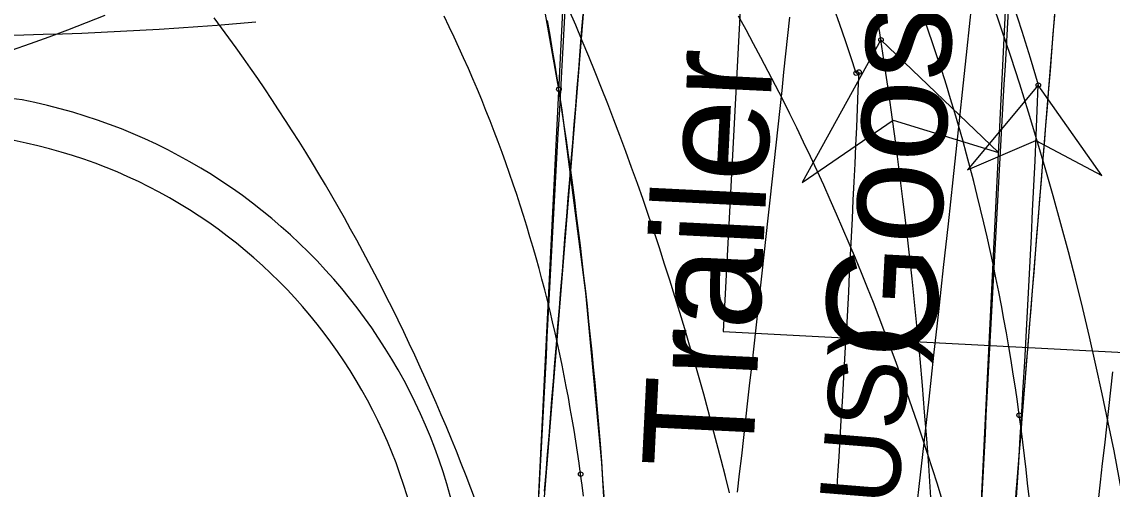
# Model space of a CAD drawing. Extents: x -14 to 1565148, y -25 to 642856.
# Drawn here: x 1564799.31 to 1564819.02, y 636263.93 to 636272.39 of the extents above; entities that cross this region are included whole.
import ezdxf

# ---------------------------------------------------------------- set-up
doc = ezdxf.new("R2010")
doc.units = 0
for name, color, linetype in [('GE_X_Alignment', 7, 'Continuous'), ('MT_P_Cells', 7, 'Continuous'), ('MT_P_Drums', 7, 'Continuous'), ('PF_P_Grade_Line', 7, 'Continuous'), ('PV_P_Curb', 7, 'Continuous'), ('PV_P_EOP', 7, 'Continuous'), ('PV_P_Saw_Cut_Line', 7, 'Continuous'), ('TR_Turning_Path23', 7, 'Continuous'), ('TR_Turning_Path25', 7, 'Continuous'), ('TR_Turning_Path27', 7, 'Continuous')]:
    doc.layers.add(name, color=color, linetype=linetype)

msp = doc.modelspace()

# ---------------------------------------------------------------- linework, layer by layer
at = {"layer": 'GE_X_Alignment'}
msp.add_arc((1564797.408, 636261.157), 9.25, 355.4736, 79.0428, dxfattribs=at)
at = {"layer": 'MT_P_Cells'}
for points in [[(1564809.407, 636264.203), (1564809.379, 636264.403), (1564809.35, 636264.602), (1564809.319, 636264.8), (1564809.287, 636264.998), (1564809.254, 636265.196), (1564809.22, 636265.394), (1564809.185, 636265.59), (1564809.148, 636265.787), (1564809.11, 636265.983), (1564809.07, 636266.178), (1564809.03, 636266.374), (1564808.988, 636266.568), (1564808.944, 636266.763), (1564808.9, 636266.957), (1564808.854, 636267.151), (1564808.806, 636267.344), (1564808.757, 636267.537), (1564808.707, 636267.73), (1564808.655, 636267.922), (1564808.602, 636268.115), (1564808.547, 636268.306), (1564808.491, 636268.498), (1564808.434, 636268.69), (1564808.374, 636268.881), (1564808.314, 636269.072), (1564808.251, 636269.263), (1564808.188, 636269.453), (1564808.122, 636269.644), (1564808.055, 636269.834), (1564807.987, 636270.025), (1564807.916, 636270.215), (1564807.844, 636270.405), (1564807.771, 636270.595), (1564807.695, 636270.785), (1564807.618, 636270.975), (1564807.54, 636271.164), (1564807.459, 636271.354), (1564807.377, 636271.544), (1564807.292, 636271.734), (1564807.207, 636271.923), (1564807.119, 636272.112), (1564807.031, 636272.3), (1564806.94, 636272.488)], [(1564812.243, 636263.877), (1564812.28, 636264.207), (1564812.318, 636264.537), (1564812.356, 636264.868), (1564812.393, 636265.198), (1564812.431, 636265.529), (1564812.468, 636265.859), (1564812.505, 636266.19), (1564812.542, 636266.52), (1564812.579, 636266.851), (1564812.615, 636267.181), (1564812.652, 636267.512), (1564812.688, 636267.842), (1564812.725, 636268.173), (1564812.761, 636268.503), (1564812.797, 636268.834), (1564812.833, 636269.164), (1564812.869, 636269.495), (1564812.905, 636269.826), (1564812.941, 636270.156), (1564812.976, 636270.487), (1564813.011, 636270.818), (1564813.047, 636271.148), (1564813.082, 636271.479), (1564813.117, 636271.81), (1564813.152, 636272.14), (1564813.187, 636272.471)], [(1564817.336, 636265.27), (1564817.301, 636265.518), (1564817.265, 636265.766), (1564817.227, 636266.014), (1564817.187, 636266.262), (1564817.146, 636266.51), (1564817.103, 636266.758), (1564817.058, 636267.007), (1564817.012, 636267.256), (1564816.964, 636267.504), (1564816.914, 636267.753), (1564816.862, 636268.002), (1564816.809, 636268.251), (1564816.753, 636268.5), (1564816.696, 636268.749), (1564816.637, 636268.998), (1564816.576, 636269.247), (1564816.514, 636269.496), (1564816.449, 636269.746), (1564816.382, 636269.995), (1564816.313, 636270.244), (1564816.243, 636270.493), (1564816.17, 636270.742), (1564816.095, 636270.992), (1564816.018, 636271.241), (1564815.94, 636271.49), (1564815.859, 636271.739), (1564815.776, 636271.988), (1564815.69, 636272.237), (1564815.603, 636272.486)], [(1564818.768, 636263.729), (1564818.805, 636264.061), (1564818.843, 636264.394), (1564818.881, 636264.727), (1564818.918, 636265.06), (1564818.956, 636265.393), (1564818.993, 636265.725), (1564819.03, 636266.058)], [(1564817.512, 636263.795), (1564817.486, 636264.043), (1564817.459, 636264.291), (1564817.43, 636264.537), (1564817.4, 636264.782), (1564817.368, 636265.027), (1564817.336, 636265.27)], [(1564809.459, 636263.808), (1564809.434, 636264.006), (1564809.407, 636264.203)]]:
    msp.add_lwpolyline(points, dxfattribs=at)
for centre in [(1564817.336, 636265.27), (1564817.336, 636265.27), (1564809.407, 636264.203), (1564809.407, 636264.203)]:
    msp.add_circle(centre, 0.0417, dxfattribs=at)
msp.add_arc((1563898.73, 636368.57), 922.742, 351.014658, 354.185106, dxfattribs=at)
at = {"layer": 'MT_P_Drums'}
for p, q in [((1564813.853, 636302.734), (1564811.986, 636266.782)), ((1564811.986, 636266.782), (1564819.976, 636266.368))]:
    msp.add_line(p, q, dxfattribs=at)
at = {"layer": 'PF_P_Grade_Line'}
for points in [[(1564814.387, 636271.461), (1564814.292, 636271.754), (1564814.194, 636272.046), (1564814.093, 636272.337), (1564813.99, 636272.628)], [(1564807.506, 636263.725), (1564807.421, 636263.95), (1564807.335, 636264.173), (1564807.248, 636264.396), (1564807.16, 636264.617), (1564807.071, 636264.838), (1564806.98, 636265.057), (1564806.888, 636265.276), (1564806.794, 636265.493), (1564806.7, 636265.71), (1564806.604, 636265.926), (1564806.507, 636266.141), (1564806.409, 636266.354), (1564806.31, 636266.567), (1564806.209, 636266.779), (1564806.107, 636266.99), (1564806.004, 636267.2), (1564805.9, 636267.408), (1564805.795, 636267.616), (1564805.688, 636267.823), (1564805.58, 636268.028), (1564805.471, 636268.233), (1564805.361, 636268.437), (1564805.249, 636268.639), (1564805.137, 636268.841), (1564805.023, 636269.041), (1564804.908, 636269.24), (1564804.792, 636269.439), (1564804.675, 636269.636), (1564804.557, 636269.832), (1564804.437, 636270.027), (1564804.316, 636270.221), (1564804.195, 636270.414), (1564804.072, 636270.605), (1564803.948, 636270.796), (1564803.822, 636270.985), (1564803.696, 636271.174), (1564803.569, 636271.361), (1564803.44, 636271.547), (1564803.31, 636271.732), (1564803.18, 636271.915), (1564803.048, 636272.098), (1564802.915, 636272.279), (1564802.781, 636272.46)], [(1564815.942, 636263.74), (1564815.856, 636264.02), (1564815.768, 636264.298), (1564815.679, 636264.576), (1564815.588, 636264.853), (1564815.496, 636265.129), (1564815.402, 636265.405), (1564815.306, 636265.679), (1564815.209, 636265.953), (1564815.11, 636266.226), (1564815.01, 636266.498), (1564814.908, 636266.769), (1564814.804, 636267.039), (1564814.699, 636267.309), (1564814.592, 636267.577), (1564814.484, 636267.844), (1564814.374, 636268.111), (1564814.262, 636268.377), (1564814.149, 636268.641), (1564814.034, 636268.905), (1564813.918, 636269.168), (1564813.8, 636269.43), (1564813.68, 636269.691), (1564813.559, 636269.951), (1564813.436, 636270.209), (1564813.312, 636270.467), (1564813.186, 636270.724), (1564813.059, 636270.98), (1564812.929, 636271.234), (1564812.799, 636271.488), (1564812.667, 636271.741), (1564812.533, 636271.992), (1564812.398, 636272.243), (1564812.261, 636272.492)], [(1564814.037, 636263.857), (1564814.058, 636264.188), (1564814.079, 636264.519), (1564814.099, 636264.851), (1564814.119, 636265.182), (1564814.139, 636265.513), (1564814.159, 636265.844), (1564814.178, 636266.176), (1564814.197, 636266.507), (1564814.216, 636266.838), (1564814.234, 636267.17), (1564814.252, 636267.501), (1564814.269, 636267.832), (1564814.286, 636268.164), (1564814.303, 636268.495), (1564814.32, 636268.827), (1564814.336, 636269.158), (1564814.352, 636269.49), (1564814.367, 636269.821), (1564814.382, 636270.153), (1564814.397, 636270.484), (1564814.411, 636270.816), (1564814.426, 636271.147), (1564814.439, 636271.479)], [(1564817.68, 636271.241), (1564816.397, 636269.707), (1564817.638, 636270.242), (1564818.83, 636269.605), (1564817.68, 636271.241)]]:
    msp.add_lwpolyline(points, dxfattribs=at)
msp.add_lwpolyline([(1564817.68, 636271.241), (1564816.397, 636269.707), (1564817.638, 636270.242), (1564818.83, 636269.605)], close=True, dxfattribs=at)
for centre in [(1564814.387, 636271.461), (1564814.439, 636271.479), (1564817.68, 636271.241), (1564817.68, 636271.241)]:
    msp.add_circle(centre, 0.0417, dxfattribs=at)
for centre, radius, start, end in [((1564779.185, 636260.124), 40.069, 16.1084, 107.7078), ((1564490.246, 636284.79), 327.714, 352.53249, 357.63053)]:
    msp.add_arc(centre, radius, start, end, dxfattribs=at)
at = {"layer": 'PV_P_Curb'}
for points in [[(1564809.014, 636271.167), (1564808.605, 636273.483), (1564807.916, 636276.072), (1564806.948, 636278.561), (1564805.711, 636280.927), (1564804.219, 636283.141), (1564802.491, 636285.177), (1564800.548, 636287.008), (1564798.415, 636288.614), (1564796.116, 636289.973), (1564793.682, 636291.07), (1564791.141, 636291.89), (1564788.789, 636292.383)], [(1564814.836, 636272.062), (1564814.784, 636272.391), (1564814.731, 636272.72), (1564814.677, 636273.049), (1564814.62, 636273.377), (1564814.562, 636273.705), (1564814.501, 636274.033), (1564814.437, 636274.36), (1564814.37, 636274.687), (1564814.301, 636275.013), (1564814.228, 636275.338)], [(1564812.097, 636263.865), (1564812.023, 636264.163), (1564811.948, 636264.461), (1564811.871, 636264.759), (1564811.792, 636265.056), (1564811.712, 636265.353), (1564811.631, 636265.65), (1564811.548, 636265.946), (1564811.463, 636266.242), (1564811.377, 636266.537), (1564811.29, 636266.832), (1564811.201, 636267.126), (1564811.11, 636267.42), (1564811.018, 636267.713), (1564810.925, 636268.006), (1564810.83, 636268.299), (1564810.733, 636268.59), (1564810.635, 636268.882), (1564810.535, 636269.172), (1564810.433, 636269.462), (1564810.329, 636269.752), (1564810.224, 636270.041), (1564810.117, 636270.329), (1564810.008, 636270.617), (1564809.898, 636270.903), (1564809.786, 636271.19), (1564809.671, 636271.475), (1564809.555, 636271.759), (1564809.437, 636272.043), (1564809.318, 636272.326), (1564809.196, 636272.608)], [(1564809.811, 636264.116), (1564809.788, 636264.435), (1564809.763, 636264.751), (1564809.74, 636265.029), (1564809.717, 636265.307), (1564809.692, 636265.584), (1564809.667, 636265.861), (1564809.641, 636266.138), (1564809.614, 636266.414), (1564809.586, 636266.69), (1564809.558, 636266.965), (1564809.528, 636267.241), (1564809.498, 636267.516), (1564809.467, 636267.79), (1564809.435, 636268.064), (1564809.402, 636268.338), (1564809.369, 636268.612), (1564809.334, 636268.885), (1564809.299, 636269.158), (1564809.263, 636269.431), (1564809.227, 636269.703), (1564809.189, 636269.975), (1564809.15, 636270.247), (1564809.111, 636270.518), (1564809.071, 636270.79), (1564809.03, 636271.061), (1564808.989, 636271.332), (1564808.945, 636271.603), (1564808.901, 636271.873), (1564808.856, 636272.144), (1564808.809, 636272.414)], [(1564814.836, 636272.062), (1564813.414, 636269.482), (1564815.057, 636270.606), (1564816.959, 636270.021), (1564814.836, 636272.062)], [(1564810.034, 636256.055), (1564810.046, 636258.226), (1564809.971, 636261.319), (1564809.79, 636264.407), (1564809.501, 636267.487), (1564809.106, 636270.555), (1564809.014, 636271.167)], [(1564809.834, 636263.797), (1564809.811, 636264.116)]]:
    msp.add_lwpolyline(points, dxfattribs=at)
msp.add_lwpolyline([(1564814.836, 636272.062), (1564813.414, 636269.482), (1564815.057, 636270.606), (1564816.959, 636270.021)], close=True, dxfattribs=at)
for centre in [(1564814.836, 636272.062), (1564814.836, 636272.062), (1564809.014, 636271.167), (1564809.014, 636271.167)]:
    msp.add_circle(centre, 0.0417, dxfattribs=at)
for centre, radius, start, end in [((1564760.333, 636253.08), 59.839, 7.57218, 39.87786), ((1564720.886, 636257.63), 95.051, 359.38909, 8.73292)]:
    msp.add_arc(centre, radius, start, end, dxfattribs=at)
at = {"layer": 'PV_P_EOP'}
for centre, radius, start, end in [((1564799.119, 636269.993), 1, 79.0428, 173.1496), ((1564797.408, 636261.157), 10, 355.4736, 79.0428), ((1564797.408, 636261.157), 9.25, 355.4736, 79.0428)]:
    msp.add_arc(centre, radius, start, end, dxfattribs=at)
at = {"layer": 'PV_P_Saw_Cut_Line'}
msp.add_lwpolyline([(1564798.991, 636272.146), (1564799.341, 636272.153), (1564799.691, 636272.162), (1564800.041, 636272.172), (1564800.391, 636272.185), (1564800.741, 636272.2), (1564801.091, 636272.217), (1564801.441, 636272.236), (1564801.791, 636272.256), (1564802.141, 636272.279), (1564802.49, 636272.304), (1564802.839, 636272.33), (1564803.189, 636272.359), (1564803.538, 636272.39)], dxfattribs=at)
at = {"layer": 'TR_Turning_Path23'}
msp.add_lwpolyline([(1564799.121, 636271.874), (1564799.462, 636271.995), (1564799.802, 636272.118), (1564800.14, 636272.244), (1564800.477, 636272.374), (1564800.813, 636272.507)], dxfattribs=at)
at = {"layer": 'TR_Turning_Path25'}
for p, q in [((1564809.376, 636278.624), (1564807.601, 636242.667)), ((1564815.591, 636242.273), (1564817.366, 636278.229))]:
    msp.add_line(p, q, dxfattribs=at)
for points in [[(1564808.647, 636263.678), (1564808.664, 636264.013), (1564808.682, 636264.347), (1564808.699, 636264.681), (1564808.716, 636265.016), (1564808.734, 636265.35), (1564808.751, 636265.685), (1564808.769, 636266.019), (1564808.787, 636266.353), (1564808.804, 636266.688), (1564808.822, 636267.022), (1564808.84, 636267.357), (1564808.858, 636267.691), (1564808.876, 636268.026), (1564808.894, 636268.36), (1564808.912, 636268.695), (1564808.93, 636269.029), (1564808.948, 636269.363), (1564808.967, 636269.698), (1564808.985, 636270.032), (1564809.003, 636270.367), (1564809.022, 636270.701), (1564809.04, 636271.036), (1564809.059, 636271.37), (1564809.078, 636271.705), (1564809.096, 636272.04), (1564809.115, 636272.374), (1564809.134, 636272.709)], [(1564816.653, 636263.599), (1564816.671, 636263.932), (1564816.688, 636264.265), (1564816.705, 636264.599), (1564816.723, 636264.932), (1564816.74, 636265.265), (1564816.758, 636265.598), (1564816.776, 636265.931), (1564816.793, 636266.264), (1564816.811, 636266.598), (1564816.829, 636266.931), (1564816.847, 636267.264), (1564816.864, 636267.597), (1564816.882, 636267.93), (1564816.9, 636268.263), (1564816.918, 636268.596), (1564816.937, 636268.929), (1564816.955, 636269.262), (1564816.973, 636269.595), (1564816.991, 636269.928), (1564817.01, 636270.261), (1564817.028, 636270.594), (1564817.047, 636270.927), (1564817.065, 636271.259), (1564817.084, 636271.592), (1564817.102, 636271.925), (1564817.121, 636272.258), (1564817.14, 636272.591)]]:
    msp.add_lwpolyline(points, dxfattribs=at)
at = {"layer": 'TR_Turning_Path27'}
for p, q in [((1564810.223, 636282.042), (1564806.356, 636234.269)), ((1564814.828, 636233.583), (1564818.695, 636281.357))]:
    msp.add_line(p, q, dxfattribs=at)
for points in [[(1564808.754, 636263.897), (1564808.781, 636264.229), (1564808.808, 636264.561), (1564808.835, 636264.893), (1564808.862, 636265.224), (1564808.888, 636265.556), (1564808.915, 636265.888), (1564808.942, 636266.22), (1564808.969, 636266.551), (1564808.996, 636266.883), (1564809.023, 636267.215), (1564809.049, 636267.547), (1564809.076, 636267.878), (1564809.103, 636268.21), (1564809.13, 636268.542), (1564809.157, 636268.874), (1564809.184, 636269.205), (1564809.211, 636269.537), (1564809.237, 636269.869), (1564809.264, 636270.201), (1564809.291, 636270.532), (1564809.318, 636270.864), (1564809.345, 636271.196), (1564809.372, 636271.528), (1564809.399, 636271.859), (1564809.425, 636272.191), (1564809.452, 636272.523)], [(1564817.28, 636263.875), (1564817.307, 636264.207), (1564817.334, 636264.539), (1564817.361, 636264.87), (1564817.388, 636265.202), (1564817.414, 636265.534), (1564817.441, 636265.866), (1564817.468, 636266.197), (1564817.495, 636266.529), (1564817.522, 636266.861), (1564817.549, 636267.193), (1564817.575, 636267.524), (1564817.602, 636267.856), (1564817.629, 636268.188), (1564817.656, 636268.52), (1564817.683, 636268.851), (1564817.71, 636269.183), (1564817.737, 636269.515), (1564817.763, 636269.847), (1564817.79, 636270.178), (1564817.817, 636270.51), (1564817.844, 636270.842), (1564817.871, 636271.174), (1564817.898, 636271.505), (1564817.925, 636271.837), (1564817.951, 636272.169), (1564817.978, 636272.501)]]:
    msp.add_lwpolyline(points, dxfattribs=at)

# ---------------------------------------------------------------- texts
at = {"layer": 'MT_P_Drums'}
msp.add_text('Gooseneck Horse Trailer', height=2, rotation=87.0282, dxfattribs=at).set_placement((1564815.804, 636266.25))
at = {"layer": 'TR_Turning_Path25'}
msp.add_text('Gooseneck Horse Trailer', height=2, rotation=87.1733, dxfattribs=at).set_placement((1564811.42, 636242.145))
at = {"layer": 'TR_Turning_Path27'}
msp.add_text('AASHTO 2018 (US)', height=1.41667, rotation=85.3729, dxfattribs=at).set_placement((1564814.03, 636249.965))

doc.saveas('drawing.dxf')
